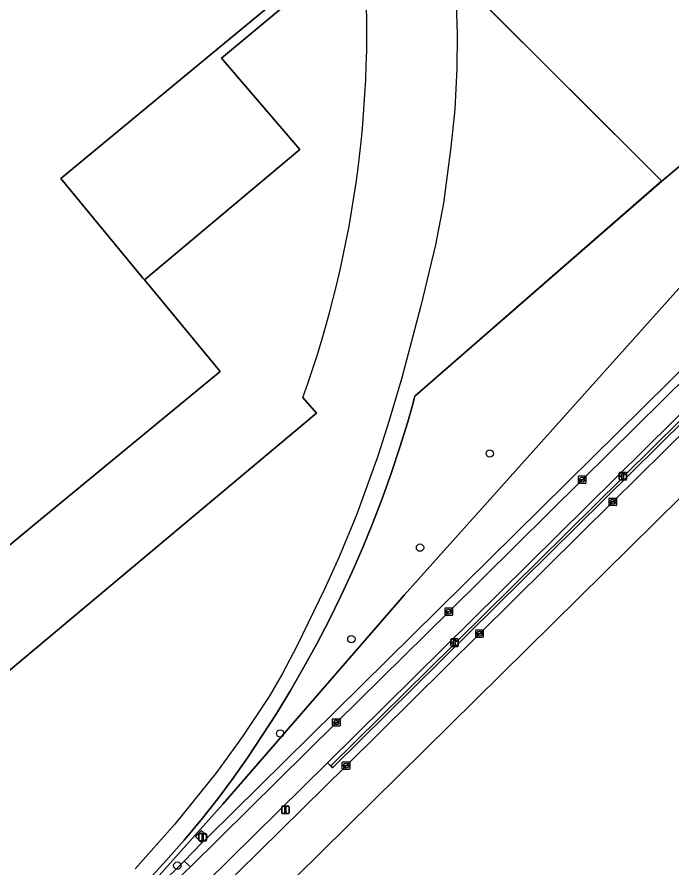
# Model space of a CAD drawing. Extents: x 156141 to 158132, y 385651 to 388333.
# Drawn here: x 157997.9 to 158085.1, y 386556 to 386669.2 of the extents above; entities that cross this region are included whole.
import ezdxf

# ---------------------------------------------------------------- set-up
doc = ezdxf.new("R2010")
doc.units = 0
for name, color, linetype in [('IMGEO_Afsluitpaal', 7, 'Continuous'), ('IMGEO_Berm_open', 7, 'Continuous'), ('IMGEO_Boom', 7, 'Continuous'), ('IMGEO_Erf', 7, 'Continuous'), ('IMGEO_Fietspad_gesloten', 7, 'Continuous'), ('IMGEO_Groenvoorziening', 7, 'Continuous'), ('IMGEO_Hek', 7, 'Continuous'), ('IMGEO_Kolk', 7, 'Continuous'), ('IMGEO_Lichtmast', 7, 'Continuous'), ('IMGEO_Muur', 7, 'Continuous'), ('IMGEO_Pand', 7, 'Continuous'), ('IMGEO_Rijbaan_lokaal_gesloten', 7, 'Continuous'), ('IMGEO_Rijbaan_regionaal_gesloten', 7, 'Continuous'), ('IMGEO_Spoor', 7, 'Continuous'), ('IMGEO_Struiken', 7, 'Continuous'), ('IMGEO_Terreindeel_open', 7, 'Continuous'), ('IMGEO_Voetpad_open', 7, 'Continuous')]:
    doc.layers.add(name, color=color, linetype=linetype)

msp = doc.modelspace()

# ---------------------------------------------------------------- linework, layer by layer
at = {"layer": 'IMGEO_Afsluitpaal'}
for p, q in [((158022.09, 386559.56), (158022.09, 386560.36)), ((158022.09, 386560.36), (158022.09, 386559.56)), ((158022.19, 386560.46), (158022.98, 386560.46)), ((158022.98, 386560.46), (158022.19, 386560.46)), ((158023.08, 386560.36), (158023.08, 386559.56)), ((158023.08, 386559.56), (158023.08, 386560.36)), ((158022.98, 386559.46), (158022.19, 386559.46)), ((158022.19, 386559.46), (158022.98, 386559.46))]:
    msp.add_line(p, q, dxfattribs=at)
msp.add_lwpolyline([(158022.51, 386560.33), (158022.66, 386560.33), (158022.66, 386559.58), (158022.51, 386559.58), (158022.51, 386560.33)], dxfattribs=at)
for centre, start, end in [((158022.19, 386560.36), 90, 180), ((158022.19, 386560.36), 90, 180), ((158022.98, 386560.36), 0, 90), ((158022.98, 386560.36), 360, 90), ((158022.19, 386559.56), 180, 270), ((158022.19, 386559.56), 180, 270), ((158022.98, 386559.56), 270, 0), ((158022.98, 386559.56), 270, 0)]:
    msp.add_arc(centre, 0.1, start, end, dxfattribs=at)
at = {"layer": 'IMGEO_Berm_open'}
msp.add_lwpolyline([(158115.99, 386645.77), (158039.2, 386569.85), (158039.64, 386569.45), (158055.96, 386585.6), (158055.72, 386585.84), (158056.17, 386586.25), (158056.4, 386586.03), (158078.42, 386607.79), (158078.15, 386608.04), (158078.59, 386608.46), (158078.83, 386608.23), (158100.9, 386630.02)], dxfattribs=at)
msp.add_lwpolyline([(158041.68, 386569.49), (158059.44, 386587.07), (158077.19, 386604.63), (158094.26, 386621.51), (158112.74, 386639.76), (158116.51, 386643.49), (158115.83, 386644.27), (158039.85, 386569.22), (158039.64, 386569.45), (158039.2, 386569.85), (158022.98, 386553.83), (158024.45, 386552.49)], close=True, dxfattribs=at)
at = {"layer": 'IMGEO_Boom'}
for centre in [(158060.8, 386611.07), (158051.52, 386598.53), (158042.38, 386586.35), (158032.9, 386573.77), (158019.21, 386556.18)]:
    msp.add_circle(centre, 0.489, dxfattribs=at)
at = {"layer": 'IMGEO_Erf'}
for points in [[(157937.74, 386784.89), (157954.91, 386764.09), (157961.69, 386769.68), (157977.95, 386750), (157984.43, 386742.15), (157982.36, 386740.44), (157979.6, 386738.15), (157977.66, 386736.54), (158000, 386709.51), (158025.39, 386678.8), (158028.45, 386675.07), (158031.85, 386670.96), (158024.48, 386664.86), (158003.69, 386647.68), (158014.51, 386634.6), (158014.64, 386634.43), (158014.86, 386634.18), (158035.51, 386651.56), (158025.11, 386663.73), (158033.27, 386670.51)], [(158015.38, 386554.31), (158017.78, 386556.92), (158020.12, 386559.59), (158022.4, 386562.3), (158024.62, 386565.07), (158026.51, 386567.63), (158028.55, 386570.54), (158030.53, 386573.49), (158032.45, 386576.48), (158034.29, 386579.52), (158036.07, 386582.6), (158037.78, 386585.72), (158039.41, 386588.88), (158040.98, 386592.07), (158042.47, 386595.3), (158043.89, 386598.56), (158045.24, 386601.85), (158046.51, 386605.17), (158047.71, 386608.52), (158048.83, 386611.89), (158049.88, 386615.29), (158050.47, 386617.34), (158050.84, 386618.71), (158083.69, 386647.34), (158059.11, 386671.94)], [(158035.93, 386618.51), (158037.72, 386616.43), (157980.48, 386568.49), (157943.34, 386624.27), (157931.54, 386628.19), (157867.34, 386577.81), (157813.33, 386535.27), (157811.06, 386537.9)]]:
    msp.add_lwpolyline(points, dxfattribs=at)
msp.add_arc((157899.54, 386667.47), 144.91, 340.2535, 5.1604, dxfattribs=at)
at = {"layer": 'IMGEO_Fietspad_gesloten'}
for points in [[(158126.5, 386656.16), (158124.61, 386658.45), (158116.96, 386650.89), (158114.26, 386648.23), (158114.09, 386648.06), (158090.88, 386625.13), (158073.1, 386607.57), (158055.35, 386590), (158040.39, 386575.25), (158020.96, 386556)], [(158022.98, 386553.83), (158039.2, 386569.85), (158115.99, 386645.77), (158116.16, 386645.93), (158118.86, 386648.61), (158126.5, 386656.16)]]:
    msp.add_lwpolyline(points, dxfattribs=at)
msp.add_arc((157685.48, 386904.95), 484.06, 310.5232, 313.8722, dxfattribs=at)
at = {"layer": 'IMGEO_Groenvoorziening'}
for points in [[(158089.13, 386651.91), (158083.69, 386647.34), (158050.84, 386618.71), (158050.47, 386617.34), (158049.88, 386615.29), (158048.83, 386611.89), (158047.71, 386608.52), (158046.51, 386605.17), (158045.24, 386601.85), (158043.89, 386598.56), (158042.47, 386595.3), (158040.98, 386592.07), (158039.41, 386588.88), (158037.78, 386585.72), (158036.07, 386582.6), (158034.29, 386579.52), (158032.45, 386576.48), (158030.53, 386573.49), (158028.55, 386570.54), (158026.51, 386567.63), (158024.62, 386565.07), (158022.4, 386562.3), (158020.12, 386559.59), (158017.78, 386556.92), (158015.38, 386554.31)], [(158020.96, 386556), (158020.14, 386556.79), (158006.46, 386543.26), (158025.25, 386564.36), (158049.4, 386592.21), (158100.84, 386649.63)]]:
    msp.add_lwpolyline(points, dxfattribs=at)
msp.add_lwpolyline([(158023.27, 386559.98), (158105.16, 386640.82), (158104.53, 386641.44), (158106.77, 386643.64), (158100.84, 386649.63), (158049.4, 386592.21), (158025.25, 386564.36), (158006.46, 386543.26), (158020.14, 386556.79), (158022.49, 386559.21), (158021.65, 386560.06), (158022.43, 386560.84)], close=True, dxfattribs=at)
msp.add_arc((157685.48, 386904.95), 484.06, 310.5232, 313.8722, dxfattribs=at)
at = {"layer": 'IMGEO_Hek'}
for points in [[(158083.69, 386647.34), (158059.12, 386671.87), (158058.67, 386683.84), (158055.43, 386683.54), (158052.44, 386683.26), (158052.26, 386683.24), (158051.05, 386685.87), (158045.42, 386692.74), (158039.58, 386699.72), (158024.48, 386718.05), (158018.12, 386725.89), (158011.98, 386733.25), (158008.3, 386737.9), (158006.43, 386740.14), (158003.24, 386744.92), (157970.55, 386784.41), (157959.05, 386798.29), (157947.88, 386811.87), (157939.76, 386821.61)], [(158083.69, 386647.34), (158089.13, 386651.91), (158101.32, 386662.72), (158104.52, 386665.52), (158115, 386652.83)], [(158083.72, 386647.38), (158050.84, 386618.71)], [(158050.84, 386618.71), (158050.47, 386617.34)], [(158050.47, 386617.34), (158049.88, 386615.29), (158048.83, 386611.89), (158047.71, 386608.52), (158046.51, 386605.17), (158045.24, 386601.85), (158043.89, 386598.56), (158042.47, 386595.3), (158040.98, 386592.07), (158039.41, 386588.88), (158037.78, 386585.72), (158036.07, 386582.6), (158034.29, 386579.52), (158032.45, 386576.48), (158030.53, 386573.49), (158028.55, 386570.54), (158026.51, 386567.63), (158024.62, 386565.07)], [(158024.62, 386565.07), (158022.4, 386562.3), (158020.12, 386559.59), (158017.78, 386556.92), (158015.38, 386554.31), (158012.92, 386551.76), (158010.4, 386549.26), (158007.83, 386546.81), (158005.21, 386544.43), (158002.53, 386542.11), (158000, 386540.01)]]:
    msp.add_lwpolyline(points, dxfattribs=at)
at = {"layer": 'IMGEO_Kolk'}
for p, q in [((158072.6, 386607.14), (158072.6, 386607.99)), ((158072.67, 386608.07), (158073.53, 386608.07)), ((158072.86, 386607.56), (158072.86, 386607.57)), ((158072.9, 386607.61), (158073.3, 386607.61)), ((158073.3, 386607.52), (158072.9, 386607.52)), ((158073.09, 386607.85), (158073.11, 386607.85)), ((158073.34, 386607.57), (158073.34, 386607.56)), ((158073.6, 386607.99), (158073.6, 386607.14)), ((158073.53, 386607.07), (158072.67, 386607.07)), ((158073.11, 386607.29), (158073.09, 386607.29)), ((158076.69, 386604.2), (158076.69, 386605.05)), ((158076.76, 386605.13), (158077.61, 386605.13)), ((158077.61, 386604.13), (158076.76, 386604.13)), ((158076.94, 386604.62), (158076.94, 386604.63)), ((158077.38, 386604.58), (158076.98, 386604.58)), ((158076.99, 386604.67), (158077.39, 386604.67)), ((158077.17, 386604.91), (158077.2, 386604.91)), ((158077.2, 386604.35), (158077.17, 386604.35)), ((158077.43, 386604.63), (158077.43, 386604.62)), ((158077.69, 386605.05), (158077.69, 386604.2)), ((158054.93, 386590.5), (158055.78, 386590.5)), ((158054.85, 386589.57), (158054.85, 386590.43)), ((158055.78, 386589.5), (158054.93, 386589.5)), ((158055.11, 386589.99), (158055.11, 386590.01)), ((158055.15, 386590.04), (158055.55, 386590.04)), ((158055.55, 386589.96), (158055.15, 386589.96)), ((158055.34, 386590.28), (158055.36, 386590.28)), ((158055.36, 386589.72), (158055.34, 386589.72)), ((158055.59, 386590.01), (158055.59, 386589.99)), ((158055.85, 386590.43), (158055.85, 386589.57)), ((158058.94, 386586.65), (158058.94, 386587.5)), ((158059.01, 386587.57), (158059.86, 386587.57)), ((158059.2, 386587.07), (158059.2, 386587.08)), ((158059.24, 386587.12), (158059.64, 386587.12)), ((158059.43, 386587.35), (158059.45, 386587.35)), ((158059.68, 386587.08), (158059.68, 386587.07)), ((158059.94, 386587.5), (158059.94, 386586.65)), ((158059.86, 386586.57), (158059.01, 386586.57)), ((158059.63, 386587.03), (158059.24, 386587.03)), ((158059.45, 386586.79), (158059.42, 386586.79)), ((158039.96, 386575.75), (158040.81, 386575.75)), ((158039.88, 386574.82), (158039.88, 386575.68)), ((158040.81, 386574.75), (158039.96, 386574.75)), ((158040.14, 386575.24), (158040.14, 386575.26)), ((158040.58, 386575.21), (158040.18, 386575.21)), ((158040.19, 386575.29), (158040.58, 386575.29)), ((158040.37, 386575.53), (158040.4, 386575.53)), ((158040.39, 386574.97), (158040.37, 386574.97)), ((158040.63, 386575.26), (158040.63, 386575.24)), ((158040.88, 386575.68), (158040.88, 386574.82)), ((158041.17, 386569.06), (158041.17, 386569.92)), ((158041.25, 386569.99), (158042.1, 386569.99)), ((158042.1, 386568.99), (158041.25, 386568.99)), ((158041.43, 386569.48), (158041.43, 386569.5)), ((158041.87, 386569.45), (158041.47, 386569.45)), ((158041.48, 386569.53), (158041.87, 386569.53)), ((158041.66, 386569.77), (158041.69, 386569.77)), ((158041.68, 386569.21), (158041.66, 386569.21)), ((158041.92, 386569.5), (158041.92, 386569.48)), ((158042.18, 386569.92), (158042.18, 386569.06))]:
    msp.add_line(p, q, dxfattribs=at)
for points in [[(158072.6, 386607.14), (158072.6, 386607.99)], [(158072.67, 386608.07), (158073.53, 386608.07)], [(158073.6, 386607.99), (158073.6, 386607.14)], [(158073.53, 386607.07), (158072.67, 386607.07)], [(158076.69, 386604.2), (158076.69, 386605.05)], [(158076.76, 386605.13), (158077.61, 386605.13)], [(158077.61, 386604.13), (158076.76, 386604.13)], [(158077.69, 386605.05), (158077.69, 386604.2)], [(158054.93, 386590.5), (158055.78, 386590.5)], [(158054.85, 386589.57), (158054.85, 386590.43)], [(158055.78, 386589.5), (158054.93, 386589.5)], [(158055.85, 386590.43), (158055.85, 386589.57)], [(158058.94, 386586.65), (158058.94, 386587.5)], [(158059.01, 386587.57), (158059.86, 386587.57)], [(158059.94, 386587.5), (158059.94, 386586.65)], [(158059.86, 386586.57), (158059.01, 386586.57)], [(158039.96, 386575.75), (158040.81, 386575.75)], [(158039.88, 386574.82), (158039.88, 386575.68)], [(158040.81, 386574.75), (158039.96, 386574.75)], [(158040.88, 386575.68), (158040.88, 386574.82)], [(158041.17, 386569.06), (158041.17, 386569.92)], [(158041.25, 386569.99), (158042.1, 386569.99)], [(158042.1, 386568.99), (158041.25, 386568.99)], [(158042.18, 386569.92), (158042.18, 386569.06)]]:
    msp.add_lwpolyline(points, dxfattribs=at)
for centre, radius, start, end in [((158072.68, 386607.99), 0.0765, 91.552, 178.448), ((158072.68, 386607.99), 0.0765, 91.552, 178.448), ((158072.9, 386607.57), 0.0403, 85.8775, 175.7526), ((158072.9, 386607.56), 0.0366, 178.938, 274.7102), ((158073.3, 386607.57), 0.0386, 1.7309, 96.639), ((158073.3, 386607.57), 0.043, 264.8664, 352.4533), ((158073.52, 386607.99), 0.0765, 1.552, 88.448), ((158073.52, 386607.99), 0.0765, 1.552, 88.448), ((158072.68, 386607.14), 0.0765, 181.552, 268.448), ((158072.68, 386607.14), 0.0765, 181.552, 268.448), ((158073.52, 386607.14), 0.0765, 271.552, 358.448), ((158073.52, 386607.14), 0.0765, 271.552, 358.448), ((158076.76, 386605.05), 0.0765, 91.552, 178.448), ((158076.76, 386605.05), 0.0765, 91.552, 178.448), ((158076.76, 386604.2), 0.0765, 181.552, 268.448), ((158076.76, 386604.2), 0.0765, 181.552, 268.448), ((158076.99, 386604.63), 0.0403, 85.8775, 175.7526), ((158076.98, 386604.62), 0.0366, 178.938, 274.7102), ((158077.39, 386604.63), 0.043, 264.8664, 352.4533), ((158077.39, 386604.63), 0.0386, 1.7309, 96.639), ((158077.61, 386605.05), 0.0765, 1.552, 88.448), ((158077.61, 386605.05), 0.0765, 1.552, 88.448), ((158077.61, 386604.2), 0.0765, 271.552, 358.448), ((158077.61, 386604.2), 0.0765, 271.552, 358.448), ((158054.93, 386590.42), 0.0765, 91.552, 178.448), ((158054.93, 386590.42), 0.0765, 91.552, 178.448), ((158055.78, 386590.42), 0.0765, 1.552, 88.448), ((158055.78, 386590.42), 0.0765, 1.552, 88.448), ((158054.93, 386589.57), 0.0765, 181.552, 268.448), ((158054.93, 386589.57), 0.0765, 181.552, 268.448), ((158055.15, 386590), 0.0403, 85.8775, 175.7526), ((158055.15, 386589.99), 0.0366, 178.938, 274.7102), ((158055.56, 386590), 0.0386, 1.7309, 96.639), ((158055.55, 386590), 0.043, 264.8664, 352.4533), ((158055.78, 386589.57), 0.0765, 271.552, 358.448), ((158055.78, 386589.57), 0.0765, 271.552, 358.448), ((158059.01, 386587.5), 0.0765, 91.552, 178.448), ((158059.01, 386587.5), 0.0765, 91.552, 178.448), ((158059.24, 386587.08), 0.0403, 85.8775, 175.7526), ((158059.23, 386587.07), 0.0366, 178.938, 274.7102), ((158059.64, 386587.07), 0.043, 264.8664, 352.4533), ((158059.64, 386587.08), 0.0386, 1.7309, 96.639), ((158059.86, 386587.5), 0.0765, 1.552, 88.448), ((158059.86, 386587.5), 0.0765, 1.552, 88.448), ((158059.01, 386586.65), 0.0765, 181.552, 268.448), ((158059.01, 386586.65), 0.0765, 181.552, 268.448), ((158059.86, 386586.65), 0.0765, 271.552, 358.448), ((158059.86, 386586.65), 0.0765, 271.552, 358.448), ((158039.96, 386575.68), 0.0765, 91.552, 178.448), ((158039.96, 386575.68), 0.0765, 91.552, 178.448), ((158040.81, 386575.68), 0.0765, 1.552, 88.448), ((158040.81, 386575.68), 0.0765, 1.552, 88.448), ((158039.96, 386574.83), 0.0765, 181.552, 268.448), ((158039.96, 386574.83), 0.0765, 181.552, 268.448), ((158040.18, 386575.25), 0.0403, 85.8775, 175.7526), ((158040.18, 386575.24), 0.0366, 178.938, 274.7102), ((158040.59, 386575.26), 0.0386, 1.7309, 96.639), ((158040.58, 386575.25), 0.043, 264.8664, 352.4533), ((158040.81, 386574.83), 0.0765, 271.552, 358.448), ((158040.81, 386574.83), 0.0765, 271.552, 358.448), ((158041.25, 386569.91), 0.0765, 91.552, 178.448), ((158041.25, 386569.91), 0.0765, 91.552, 178.448), ((158041.25, 386569.06), 0.0765, 181.552, 268.448), ((158041.25, 386569.06), 0.0765, 181.552, 268.448), ((158041.47, 386569.49), 0.0403, 85.8775, 175.7526), ((158041.47, 386569.48), 0.0366, 178.938, 274.7102), ((158041.88, 386569.49), 0.0386, 1.7309, 96.639), ((158041.87, 386569.49), 0.043, 264.8664, 352.4533), ((158042.1, 386569.91), 0.0765, 1.552, 88.448), ((158042.1, 386569.91), 0.0765, 1.552, 88.448), ((158042.1, 386569.06), 0.0765, 271.552, 358.448), ((158042.1, 386569.06), 0.0765, 271.552, 358.448)]:
    msp.add_arc(centre, radius, start, end, dxfattribs=at)
for centre, major_axis, ratio, start_param, end_param in [((158073.09, 386607.57), (-0.387, 0.002), 0.722429, 4.712389, 7.853982), ((158073.11, 386607.57), (-0.39, 0.002), 0.717154, 1.570796, 4.712389), ((158077.17, 386604.63), (-0.387, 0.002), 0.722429, 4.712389, 7.853982), ((158077.2, 386604.63), (-0.39, 0.002), 0.717154, 1.570796, 4.712389), ((158055.34, 386590), (-0.387, 0.002), 0.722429, 4.712389, 7.853982), ((158055.36, 386590), (-0.39, 0.002), 0.717154, 1.570796, 4.712389), ((158059.42, 386587.07), (-0.387, 0.002), 0.722429, 4.712389, 7.853982), ((158059.45, 386587.07), (-0.39, 0.002), 0.717154, 1.570796, 4.712389), ((158040.37, 386575.25), (-0.387, 0.002), 0.722429, 4.712389, 7.853982), ((158040.39, 386575.25), (-0.39, 0.002), 0.717154, 1.570796, 4.712389), ((158041.66, 386569.49), (-0.387, 0.002), 0.722429, 4.712389, 7.853982), ((158041.69, 386569.49), (-0.39, 0.002), 0.717154, 1.570796, 4.712389)]:
    msp.add_ellipse(centre, major_axis=major_axis, ratio=ratio, start_param=start_param, end_param=end_param, dxfattribs=at)
at = {"layer": 'IMGEO_Lichtmast'}
for p, q in [((158078.13, 386608.55), (158078.92, 386608.55)), ((158078.92, 386608.55), (158078.13, 386608.55)), ((158078.03, 386607.65), (158078.03, 386608.45)), ((158078.03, 386608.45), (158078.03, 386607.65)), ((158078.92, 386607.55), (158078.13, 386607.55)), ((158078.13, 386607.55), (158078.92, 386607.55)), ((158079.02, 386608.45), (158079.02, 386607.65)), ((158079.02, 386607.65), (158079.02, 386608.45)), ((158055.62, 386585.48), (158055.62, 386586.28)), ((158055.62, 386586.28), (158055.62, 386585.48)), ((158055.72, 386586.38), (158056.51, 386586.38)), ((158056.51, 386586.38), (158055.72, 386586.38)), ((158056.61, 386586.28), (158056.61, 386585.48)), ((158056.61, 386585.48), (158056.61, 386586.28)), ((158056.51, 386585.38), (158055.72, 386585.38)), ((158055.72, 386585.38), (158056.51, 386585.38)), ((158033.11, 386563.21), (158033.11, 386564.01)), ((158033.11, 386564.01), (158033.11, 386563.21)), ((158033.21, 386564.11), (158034, 386564.11)), ((158034, 386564.11), (158033.21, 386564.11)), ((158034.1, 386564.01), (158034.1, 386563.21)), ((158034.1, 386563.21), (158034.1, 386564.01)), ((158034, 386563.11), (158033.21, 386563.11)), ((158033.21, 386563.11), (158034, 386563.11))]:
    msp.add_line(p, q, dxfattribs=at)
for points in [[(158078.45, 386608.43), (158078.6, 386608.43), (158078.6, 386607.68), (158078.45, 386607.68), (158078.45, 386608.43)], [(158056.04, 386586.26), (158056.19, 386586.26), (158056.19, 386585.51), (158056.04, 386585.51), (158056.04, 386586.26)], [(158033.53, 386563.99), (158033.68, 386563.99), (158033.68, 386563.24), (158033.53, 386563.24), (158033.53, 386563.99)]]:
    msp.add_lwpolyline(points, dxfattribs=at)
for centre, start, end in [((158078.13, 386608.45), 90, 180), ((158078.13, 386608.45), 90, 180), ((158078.92, 386608.45), 0, 90), ((158078.92, 386608.45), 360, 90), ((158078.13, 386607.65), 180, 270), ((158078.13, 386607.65), 180, 270), ((158078.92, 386607.65), 270, 0), ((158078.92, 386607.65), 270, 0), ((158055.72, 386586.28), 90, 180), ((158055.72, 386586.28), 90, 180), ((158056.51, 386586.28), 0, 90), ((158056.51, 386586.28), 360, 90), ((158055.72, 386585.48), 180, 270), ((158055.72, 386585.48), 180, 270), ((158056.51, 386585.48), 270, 0), ((158056.51, 386585.48), 270, 0), ((158033.21, 386564.01), 90, 180), ((158033.21, 386564.01), 90, 180), ((158034, 386564.01), 0, 90), ((158034, 386564.01), 360, 90), ((158033.21, 386563.21), 180, 270), ((158033.21, 386563.21), 180, 270), ((158034, 386563.21), 270, 0), ((158034, 386563.21), 270, 0)]:
    msp.add_arc(centre, 0.1, start, end, dxfattribs=at)
at = {"layer": 'IMGEO_Muur'}
msp.add_lwpolyline([(158100.9, 386630.02), (158078.83, 386608.23), (158078.59, 386608.46), (158078.15, 386608.04), (158078.42, 386607.79), (158056.4, 386586.03), (158056.17, 386586.25), (158055.72, 386585.84), (158055.96, 386585.6), (158039.64, 386569.45), (158039.85, 386569.22), (158115.83, 386644.27)], dxfattribs=at)
at = {"layer": 'IMGEO_Pand'}
msp.add_lwpolyline([(157916.5, 386666.65), (157932.72, 386647.02), (157969.44, 386602.56), (157979.61, 386590.25), (157978.73, 386589.51), (157980.11, 386587.86), (157983.15, 386584.2), (157983.21, 386584.25), (157990.35, 386590.16), (157989.42, 386591.27), (157988.73, 386592.11), (158000, 386601.41), (158024.92, 386621.98), (158016.99, 386631.62), (158014.86, 386634.18), (158014.64, 386634.43), (158014.51, 386634.6), (158003.69, 386647.68), (158024.48, 386664.86), (158031.85, 386670.96)], dxfattribs=at)
at = {"layer": 'IMGEO_Rijbaan_lokaal_gesloten'}
for points in [[(158033.27, 386670.51), (158025.11, 386663.73), (158035.51, 386651.56), (158014.86, 386634.18), (158016.99, 386631.62), (158024.92, 386621.98), (158000, 386601.41), (157988.73, 386592.11), (157989.42, 386591.27), (157990.35, 386590.16), (157983.21, 386584.25), (157983.15, 386584.2), (157980.11, 386587.86), (157978.73, 386589.51), (157979.61, 386590.25), (157969.44, 386602.56), (157932.72, 386647.02), (157916.5, 386666.65)], [(157811.06, 386537.9), (157813.33, 386535.27), (157867.34, 386577.81), (157931.54, 386628.19), (157943.34, 386624.27), (157980.48, 386568.49), (158037.72, 386616.43), (158035.93, 386618.51)]]:
    msp.add_lwpolyline(points, dxfattribs=at)
msp.add_arc((157899.54, 386667.47), 144.91, 340.2535, 5.1604, dxfattribs=at)
at = {"layer": 'IMGEO_Rijbaan_regionaal_gesloten'}
msp.add_lwpolyline([(157949.09, 386487.85), (157979.86, 386506.08), (158017.86, 386537.72), (158123.95, 386642.49), (158122.54, 386644.18), (158120.13, 386647.08), (158117.42, 386644.4), (158117.25, 386644.23), (158116.51, 386643.49), (158112.74, 386639.76), (158094.26, 386621.51), (158077.19, 386604.63), (158059.44, 386587.07), (158041.68, 386569.49), (158024.45, 386552.49), (158020.85, 386548.96), (158000, 386530.08), (157994.22, 386525.27), (157992.83, 386524.14), (157984.08, 386517.69), (157973.1, 386509.59), (157965.09, 386503.68), (157959.46, 386500), (157946.49, 386492.2)], close=True, dxfattribs=at)
at = {"layer": 'IMGEO_Spoor'}
msp.add_lwpolyline([(158055.43, 386683.54), (158055.86, 386679.2), (158056.26, 386673.87), (158056.48, 386666.89), (158056.41, 386662.39), (158056.14, 386656.89), (158055.64, 386651.84), (158054.63, 386644.42), (158053.58, 386638.87), (158051.65, 386630.71), (158049.12, 386621.16), (158047.38, 386615.33), (158045.9, 386610.7), (158043.12, 386602.99), (158040.74, 386597.31), (158038.82, 386593.01), (158035.18, 386585.5), (158033.2, 386581.75), (158031.42, 386578.7), (158027.89, 386573.39), (158024.43, 386568.59), (158018.89, 386561.71), (158013.58, 386555.74)], dxfattribs=at)
at = {"layer": 'IMGEO_Struiken'}
msp.add_lwpolyline([(158092.93, 386672.86), (158079.38, 386689.13), (158071.29, 386698.64), (158067.44, 386700.45), (158064.61, 386700.46), (158062.24, 386699.28), (158060.29, 386697.82), (158058.84, 386695.78), (158058.06, 386694.11), (158057.26, 386691.95), (158058.67, 386683.84), (158059.11, 386671.94), (158083.69, 386647.34), (158089.13, 386651.91), (158101.32, 386662.72), (158102.15, 386663.5)], close=True, dxfattribs=at)
at = {"layer": 'IMGEO_Terreindeel_open'}
msp.add_lwpolyline([(158023.27, 386559.98), (158022.43, 386560.84), (158021.65, 386560.06), (158022.49, 386559.21)], close=True, dxfattribs=at)
at = {"layer": 'IMGEO_Voetpad_open'}
msp.add_lwpolyline([(158114.09, 386648.06), (158114.26, 386648.23), (158116.96, 386650.89), (158124.61, 386658.45), (158123.68, 386659.59), (158123.61, 386659.52), (158116.01, 386652), (158113.06, 386649.09), (158106.8, 386642.73), (158106.62, 386642.2), (158105.16, 386640.82), (158023.27, 386559.98), (158022.49, 386559.21), (158020.14, 386556.79), (158020.96, 386556), (158040.39, 386575.25), (158055.35, 386590), (158073.1, 386607.57), (158090.88, 386625.13)], close=True, dxfattribs=at)

doc.saveas('drawing.dxf')
